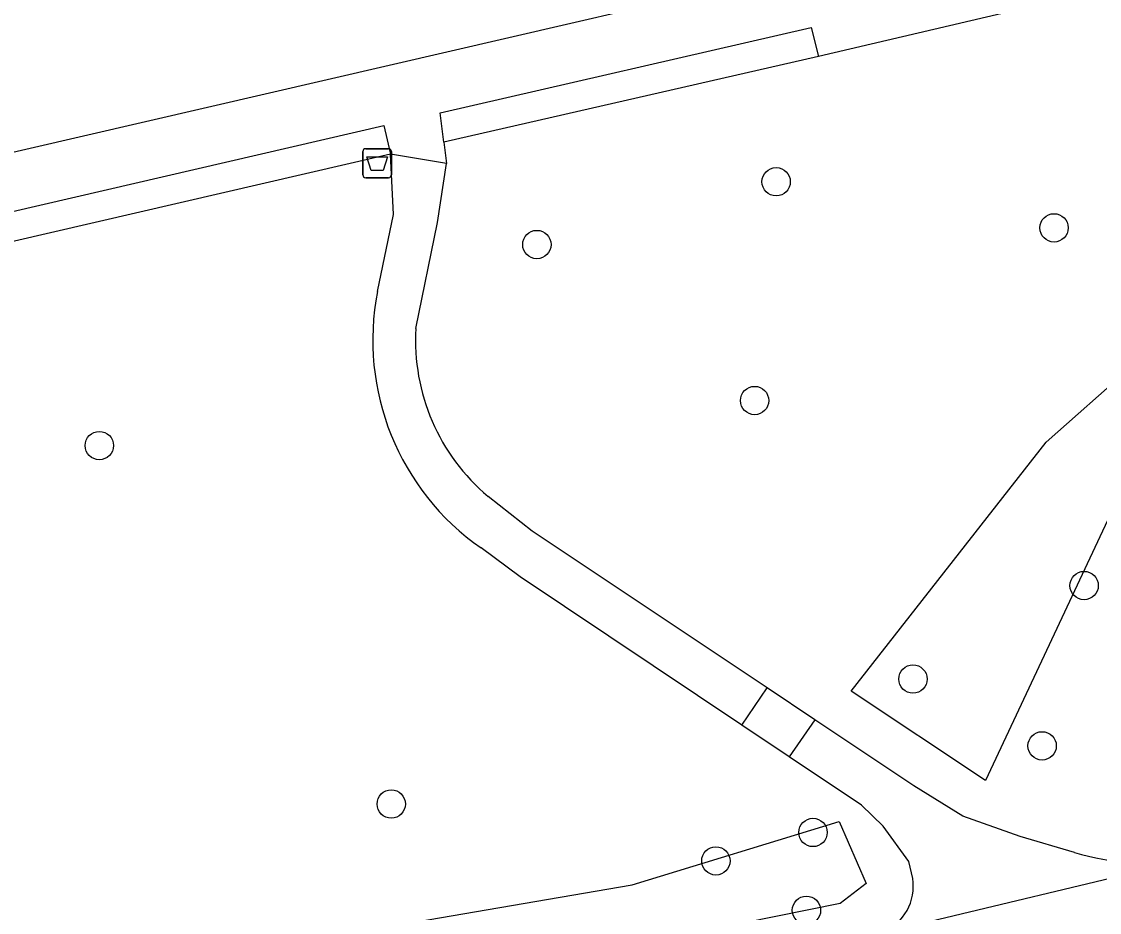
# Model space of a CAD drawing. Extents: x 156414 to 157775, y 382335 to 383765.
# Drawn here: x 157019.6 to 157056.8, y 383123.7 to 383154.44 of the extents above; entities that cross this region are included whole.
import ezdxf

# ---------------------------------------------------------------- set-up
doc = ezdxf.new("R2010")
doc.units = 0
for name, color, linetype in [('IMGEO_Afvalbak', 7, 'Continuous'), ('IMGEO_Boom', 7, 'Continuous'), ('IMGEO_Groenvoorziening', 7, 'Continuous'), ('IMGEO_Haag', 7, 'Continuous'), ('IMGEO_Rijbaan_lokaal_gesloten', 7, 'Continuous'), ('IMGEO_Voetpad_halfverhard', 7, 'Continuous'), ('IMGEO_Voetpad_open', 7, 'Continuous')]:
    doc.layers.add(name, color=color, linetype=linetype)

msp = doc.modelspace()

# ---------------------------------------------------------------- linework, layer by layer
at = {"layer": 'IMGEO_Afvalbak'}
for p, q in [((157031.378, 383149.156), (157031.378, 383149.956)), ((157031.378, 383149.956), (157031.378, 383149.156)), ((157031.478, 383150.056), (157032.268, 383150.056)), ((157032.268, 383150.056), (157031.478, 383150.056)), ((157032.368, 383149.956), (157032.368, 383149.156)), ((157032.368, 383149.156), (157032.368, 383149.956)), ((157032.268, 383149.056), (157031.478, 383149.056)), ((157031.478, 383149.056), (157032.268, 383149.056))]:
    msp.add_line(p, q, dxfattribs=at)
msp.add_lwpolyline([(157031.521, 383149.77), (157032.225, 383149.77), (157032.076, 383149.3), (157031.67, 383149.3), (157031.521, 383149.77)], dxfattribs=at)
for centre, start, end in [((157031.478, 383149.956), 90, 180), ((157031.478, 383149.956), 90, 180), ((157032.268, 383149.956), 0, 90), ((157032.268, 383149.956), 360, 90), ((157031.478, 383149.156), 180, 270), ((157031.478, 383149.156), 180, 270), ((157032.268, 383149.156), 270, 0), ((157032.268, 383149.156), 270, 0)]:
    msp.add_arc(centre, 0.1, start, end, dxfattribs=at)
at = {"layer": 'IMGEO_Boom'}
for centre in [(157045.642, 383148.915), (157055.232, 383147.325), (157037.384, 383146.749), (157044.898, 383141.365), (157022.287, 383139.81), (157056.269, 383134.98), (157050.363, 383131.753), (157054.82, 383129.447), (157032.359, 383127.44), (157046.913, 383126.458), (157043.561, 383125.476), (157046.688, 383123.771)]:
    msp.add_circle(centre, 0.489, dxfattribs=at)
at = {"layer": 'IMGEO_Groenvoorziening'}
for points in [[(157052.865, 383128.246), (157048.23, 383131.33), (157054.954, 383139.926), (157057.866, 383142.505), (157058.831, 383140.98), (157052.865, 383128.246)], [(157047.821, 383126.837), (157048.751, 383124.701), (157047.853, 383124.005), (157036.867, 383121.782), (157024.4, 383119.847), (157024.09, 383121.811), (157040.678, 383124.646), (157047.821, 383126.837)]]:
    msp.add_lwpolyline(points, dxfattribs=at)
at = {"layer": 'IMGEO_Haag'}
for points in [[(157047.107, 383153.236), (157034.173, 383150.285)], [(157032.335, 383149.866), (156991.556, 383140.436)]]:
    msp.add_lwpolyline(points, dxfattribs=at)
at = {"layer": 'IMGEO_Rijbaan_lokaal_gesloten'}
msp.add_lwpolyline([(156978.188, 383140.425), (156980.132, 383140.879), (157098.962, 383168.364)], dxfattribs=at)
at = {"layer": 'IMGEO_Voetpad_halfverhard'}
for points in [[(157031.884, 383145.128), (157032.439, 383147.79), (157032.335, 383149.866)], [(157033.211, 383143.847), (157033.952, 383147.511), (157034.262, 383149.546)], [(157045.333, 383131.445), (157037.221, 383136.861), (157035.706, 383138.054)], [(157044.459, 383130.165), (157036.805, 383135.286), (157035.458, 383136.276)], [(157044.459, 383130.165), (157045.333, 383131.445)], [(157046.976, 383130.347), (157045.333, 383131.445)], [(157046.094, 383129.07), (157044.459, 383130.165)], [(157046.976, 383130.347), (157046.094, 383129.07)], [(157055.94, 383125.77), (157054.061, 383126.318), (157052.089, 383127.018), (157050.394, 383128.065), (157046.976, 383130.347)], [(157050.356, 383124.874), (157050.216, 383125.451), (157049.335, 383126.679), (157048.59, 383127.4), (157046.094, 383129.07)], [(157049.329, 383123.002), (157059.908, 383125.54)]]:
    msp.add_lwpolyline(points, dxfattribs=at)
for centre, radius, start, end in [((157040.469, 383143.447), 8.748, 168.9204, 235.0525), ((157040.196, 383143.422), 6.998, 176.5142, 230.0881), ((157058.394, 383133.77), 8.368, 252.9442, 280.421), ((157048.608, 383124.615), 1.767, 294.0838, 8.4169)]:
    msp.add_arc(centre, radius, start, end, dxfattribs=at)
at = {"layer": 'IMGEO_Voetpad_open'}
for points in [[(157056.885, 383155.534), (157047.107, 383153.236)], [(157034.173, 383150.285), (157034.053, 383151.294), (157046.855, 383154.243), (157047.107, 383153.236)], [(156991.556, 383140.436), (156991.321, 383141.408), (157032.105, 383150.853), (157032.335, 383149.866)], [(157034.173, 383150.285), (157034.262, 383149.546)], [(157034.262, 383149.546), (157032.335, 383149.866)]]:
    msp.add_lwpolyline(points, dxfattribs=at)

doc.saveas('drawing.dxf')
